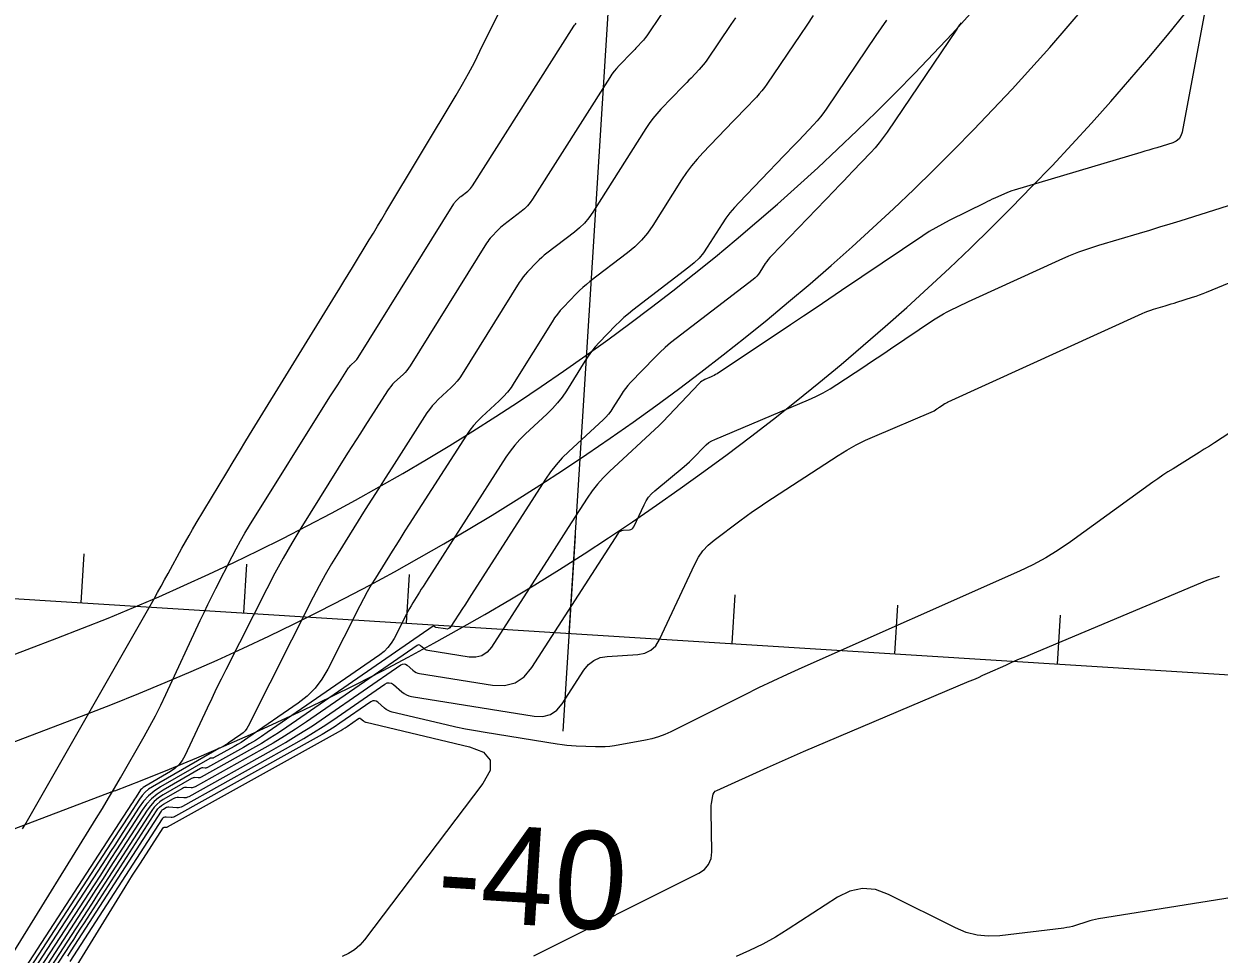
# Model space of a CAD drawing. Extents: x 658976 to 668721, y 639543 to 647196.
# Drawn here: x 662136.9 to 662210.2, y 641798.6 to 641855.6 of the extents above; entities that cross this region are included whole.
import ezdxf

# ---------------------------------------------------------------- set-up
doc = ezdxf.new("R2010")
doc.units = 0
for name, color, linetype in [('Ex_Major Contours', 7, 'Continuous'), ('Ex_Minor Contours', 7, 'Continuous'), ('R_Axis', 7, 'Continuous'), ('R_Axis Annot', 7, 'Continuous'), ('R_Grid', 7, 'Continuous'), ('R_Water', 7, 'Continuous')]:
    doc.layers.add(name, color=color, linetype=linetype)

msp = doc.modelspace()

# ---------------------------------------------------------------- linework, layer by layer
at = {"layer": 'Ex_Major Contours'}
for points in [[(662210.129, 641860.634), (662207.933, 641848.951), (662207.861, 641848.723), (662207.741, 641848.538), (662207.571, 641848.396), (662207.353, 641848.298), (662206.38, 641847.993), (662206.137, 641847.918), (662205.893, 641847.843), (662205.649, 641847.769), (662205.405, 641847.696), (662197.638, 641845.395), (662197.483, 641845.346), (662197.33, 641845.292), (662197.18, 641845.233), (662197.031, 641845.168), (662196.439, 641844.898), (662196.291, 641844.83), (662196.144, 641844.761), (662195.998, 641844.691), (662195.852, 641844.619), (662193.643, 641843.523), (662193.23, 641843.31), (662192.825, 641843.084), (662192.427, 641842.844), (662192.037, 641842.591), (662187.041, 641839.23), (662186.262, 641838.706), (662185.483, 641838.184), (662184.703, 641837.663), (662183.922, 641837.142), (662179.412, 641834.138), (662179.323, 641834.082), (662179.232, 641834.03), (662179.138, 641833.982), (662179.042, 641833.939), (662178.654, 641833.775), (662178.56, 641833.73), (662178.472, 641833.675), (662178.39, 641833.612), (662178.314, 641833.54), (662176.08, 641831.192), (662176.059, 641831.169), (662176.038, 641831.147), (662176.017, 641831.125), (662175.995, 641831.103), (662175.871, 641830.974), (662175.867, 641830.97), (662175.861, 641830.96), (662175.857, 641830.956), (662172.803, 641828.136), (662172.423, 641827.762), (662172.07, 641827.367), (662171.742, 641826.95), (662171.44, 641826.511), (662170.286, 641824.712), (662169.997, 641824.262), (662169.708, 641823.813), (662169.419, 641823.363), (662169.13, 641822.913), (662165.574, 641817.381), (662165.306, 641817.059), (662164.987, 641816.849), (662164.617, 641816.751), (662164.198, 641816.766), (662161.664, 641817.172), (662161.599, 641817.187), (662161.538, 641817.211), (662161.481, 641817.243), (662161.428, 641817.283), (662161.225, 641817.462), (662161.174, 641817.496), (662161.121, 641817.51), (662161.067, 641817.503), (662161.012, 641817.474), (662154.221, 641812.788), (662153.554, 641812.34), (662152.878, 641811.908), (662152.191, 641811.492), (662151.495, 641811.093), (662147.401, 641808.813), (662147.341, 641808.785), (662147.279, 641808.766), (662147.215, 641808.756), (662147.149, 641808.756), (662146.88, 641808.772), (662146.814, 641808.772), (662146.75, 641808.762), (662146.689, 641808.742), (662146.629, 641808.713), (662145.447, 641808.029), (662145.241, 641807.893), (662145.055, 641807.736), (662144.889, 641807.558), (662144.743, 641807.358), (662141.42, 641802.201), (662141.083, 641801.679), (662140.745, 641801.157), (662140.407, 641800.635), (662140.069, 641800.113), (662138.06, 641797.022)], [(662175.982, 641856.156), (662175.093, 641854.84), (662175.029, 641854.749), (662174.962, 641854.662), (662174.891, 641854.577), (662174.816, 641854.495), (662174.51, 641854.174), (662174.433, 641854.094), (662174.357, 641854.014), (662174.28, 641853.934), (662174.203, 641853.854), (662173.398, 641853.021), (662173.243, 641852.852), (662173.097, 641852.675), (662172.96, 641852.492), (662172.832, 641852.301), (662168.098, 641844.843), (662167.947, 641844.627), (662167.779, 641844.427), (662167.594, 641844.242), (662167.392, 641844.073), (662166.334, 641843.263), (662166.233, 641843.182), (662166.135, 641843.098), (662166.04, 641843.01), (662165.948, 641842.918), (662165.588, 641842.544), (662165.5, 641842.449), (662165.418, 641842.349), (662165.342, 641842.245), (662165.271, 641842.137), (662160.591, 641834.618), (662160.494, 641834.474), (662160.388, 641834.337), (662160.274, 641834.207), (662160.15, 641834.085), (662159.637, 641833.612), (662159.514, 641833.49), (662159.398, 641833.361), (662159.291, 641833.225), (662159.193, 641833.082), (662157.799, 641830.911), (662157.536, 641830.499), (662157.274, 641830.087), (662157.013, 641829.675), (662156.754, 641829.261), (662153.88, 641824.667), (662153.325, 641823.758), (662152.791, 641822.836), (662152.279, 641821.902), (662151.788, 641820.957), (662149.28, 641815.989), (662148.988, 641815.405), (662148.7, 641814.819), (662148.417, 641814.231), (662148.139, 641813.64), (662146.77, 641810.712), (662146.607, 641810.418), (662146.405, 641810.16), (662146.165, 641809.936), (662145.887, 641809.747), (662144.305, 641808.831), (662144.211, 641808.77), (662144.127, 641808.698), (662144.051, 641808.617), (662143.985, 641808.527), (662143.739, 641808.145), (662143.677, 641808.049), (662143.616, 641807.954), (662143.554, 641807.858), (662143.492, 641807.763), (662136.193, 641796.529)]]:
    msp.add_lwpolyline(points, dxfattribs=at)
at = {"layer": 'Ex_Minor Contours'}
for points in [[(662136.814, 641806.226), (662136.947, 641806.457), (662144.882, 641820.344), (662145.1, 641820.729), (662145.317, 641821.114), (662145.531, 641821.501), (662145.744, 641821.888), (662146.592, 641823.44), (662146.806, 641823.827), (662147.024, 641824.212), (662147.246, 641824.594), (662147.472, 641824.974), (662149.342, 641828.087), (662149.731, 641828.732), (662150.121, 641829.376), (662150.513, 641830.018), (662150.906, 641830.66), (662156.006, 641838.95), (662156.265, 641839.373), (662156.524, 641839.796), (662156.783, 641840.219), (662157.041, 641840.642), (662158.072, 641842.337), (662158.33, 641842.761), (662158.587, 641843.185), (662158.843, 641843.61), (662159.098, 641844.035), (662163.41, 641851.221), (662163.796, 641851.88), (662164.168, 641852.548), (662164.525, 641853.223), (662164.868, 641853.905), (662166.432, 641857.101)], [(662180.533, 641855.959), (662180.252, 641855.546), (662178.779, 641853.366), (662178.673, 641853.216), (662178.561, 641853.071), (662178.443, 641852.93), (662178.32, 641852.795), (662177.813, 641852.263), (662177.686, 641852.13), (662177.559, 641851.997), (662177.432, 641851.865), (662177.304, 641851.733), (662175.971, 641850.352), (662175.714, 641850.072), (662175.472, 641849.781), (662175.245, 641849.477), (662175.034, 641849.161), (662171.781, 641844.036), (662171.541, 641843.692), (662171.274, 641843.373), (662170.979, 641843.079), (662170.658, 641842.81), (662168.974, 641841.521), (662168.813, 641841.393), (662168.656, 641841.259), (662168.505, 641841.119), (662168.36, 641840.973), (662167.786, 641840.378), (662167.647, 641840.225), (662167.517, 641840.067), (662167.395, 641839.901), (662167.282, 641839.729), (662163.783, 641834.108), (662163.633, 641833.884), (662163.469, 641833.672), (662163.291, 641833.472), (662163.1, 641833.282), (662162.306, 641832.549), (662162.114, 641832.36), (662161.935, 641832.16), (662161.769, 641831.95), (662161.616, 641831.728), (662159.457, 641828.363), (662159.049, 641827.725), (662158.643, 641827.087), (662158.239, 641826.447), (662157.837, 641825.807), (662156.167, 641823.138), (662155.763, 641822.475), (662155.374, 641821.803), (662155.001, 641821.123), (662154.643, 641820.434), (662150.652, 641812.53), (662150.564, 641812.379), (662150.46, 641812.243), (662150.339, 641812.121), (662150.202, 641812.013), (662149.43, 641811.48), (662149.379, 641811.446), (662149.327, 641811.413), (662149.274, 641811.381), (662149.221, 641811.351), (662148.907, 641811.176), (662148.902, 641811.174), (662148.898, 641811.172), (662148.893, 641811.172), (662148.888, 641811.172), (662148.867, 641811.173), (662148.862, 641811.173), (662148.857, 641811.172), (662148.852, 641811.17), (662148.848, 641811.168), (662144.788, 641808.818), (662144.55, 641808.662), (662144.336, 641808.481), (662144.145, 641808.276), (662143.978, 641808.046), (662143.354, 641807.078), (662143.198, 641806.836), (662143.041, 641806.594), (662142.885, 641806.353), (662142.728, 641806.111), (662136.567, 641796.628)], [(662185.31, 641856.086), (662184.913, 641855.512), (662184.521, 641854.935), (662182.464, 641851.891), (662182.317, 641851.682), (662182.161, 641851.479), (662181.996, 641851.284), (662181.823, 641851.095), (662181.116, 641850.352), (662180.939, 641850.166), (662180.761, 641849.981), (662180.584, 641849.796), (662180.406, 641849.611), (662178.545, 641847.684), (662178.186, 641847.293), (662177.848, 641846.886), (662177.531, 641846.462), (662177.236, 641846.021), (662175.464, 641843.229), (662175.135, 641842.757), (662174.768, 641842.32), (662174.364, 641841.916), (662173.923, 641841.547), (662171.614, 641839.78), (662171.393, 641839.603), (662171.178, 641839.419), (662170.971, 641839.227), (662170.771, 641839.027), (662169.985, 641838.211), (662169.794, 641838.002), (662169.615, 641837.785), (662169.448, 641837.558), (662169.293, 641837.322), (662166.975, 641833.598), (662166.772, 641833.295), (662166.55, 641833.008), (662166.309, 641832.736), (662166.05, 641832.48), (662164.974, 641831.486), (662164.714, 641831.23), (662164.471, 641830.96), (662164.247, 641830.674), (662164.04, 641830.373), (662160.534, 641824.91), (662160.271, 641824.5), (662160.009, 641824.088), (662159.749, 641823.676), (662159.49, 641823.263), (662158.455, 641821.609), (662158.201, 641821.193), (662157.957, 641820.771), (662157.723, 641820.344), (662157.498, 641819.911), (662155.532, 641816.017), (662155.179, 641815.412), (662154.76, 641814.865), (662154.275, 641814.376), (662153.724, 641813.944), (662150.627, 641811.807), (662150.423, 641811.67), (662150.215, 641811.537), (662150.003, 641811.409), (662149.789, 641811.286), (662148.53, 641810.585), (662148.512, 641810.577), (662148.493, 641810.571), (662148.473, 641810.568), (662148.453, 641810.568), (662148.37, 641810.573), (662148.35, 641810.573), (662148.33, 641810.569), (662148.311, 641810.563), (662148.293, 641810.555), (662145.271, 641808.805), (662144.889, 641808.554), (662144.545, 641808.264), (662144.239, 641807.934), (662143.97, 641807.565), (662142.969, 641806.011), (662142.718, 641805.623), (662142.467, 641805.235), (662142.216, 641804.847), (662141.964, 641804.459), (662136.94, 641796.726)], [(662136.271, 641798.687), (662141.338, 641806.87), (662141.718, 641807.489), (662142.092, 641808.112), (662142.461, 641808.738), (662142.824, 641809.367), (662144.266, 641811.89), (662144.619, 641812.524), (662144.96, 641813.165), (662145.287, 641813.813), (662145.601, 641814.468), (662147.718, 641818.998), (662147.951, 641819.493), (662148.189, 641819.986), (662148.43, 641820.478), (662148.675, 641820.967), (662149.661, 641822.922), (662149.913, 641823.407), (662150.177, 641823.887), (662150.451, 641824.36), (662150.735, 641824.827), (662155.671, 641832.716), (662155.788, 641832.902), (662155.905, 641833.088), (662156.023, 641833.274), (662156.142, 641833.459), (662156.769, 641834.436), (662156.813, 641834.501), (662156.862, 641834.562), (662156.913, 641834.62), (662156.969, 641834.675), (662157.2, 641834.888), (662157.256, 641834.943), (662157.307, 641835.001), (662157.355, 641835.063), (662157.398, 641835.128), (662163.26, 641844.544), (662163.289, 641844.589), (662163.32, 641844.631), (662163.354, 641844.672), (662163.389, 641844.711), (662163.536, 641844.864), (662163.574, 641844.901), (662163.613, 641844.937), (662163.653, 641844.972), (662163.694, 641845.005), (662164.127, 641845.335), (662164.209, 641845.405), (662164.285, 641845.48), (662164.353, 641845.562), (662164.415, 641845.65), (662170.63, 641855.441), (662170.674, 641855.507), (662170.721, 641855.57), (662170.771, 641855.631)], [(662189.799, 641855.804), (662189.475, 641855.335), (662189.155, 641854.864), (662186.15, 641850.417), (662185.96, 641850.148), (662185.76, 641849.888), (662185.549, 641849.637), (662185.327, 641849.394), (662184.419, 641848.44), (662184.192, 641848.202), (662183.964, 641847.964), (662183.736, 641847.727), (662183.507, 641847.49), (662180.757, 641844.642), (662180.471, 641844.331), (662180.203, 641844.007), (662179.951, 641843.67), (662179.717, 641843.32), (662178.811, 641841.893), (662178.571, 641841.549), (662178.303, 641841.229), (662178.009, 641840.935), (662177.687, 641840.666), (662174.254, 641838.038), (662173.973, 641837.814), (662173.7, 641837.58), (662173.437, 641837.336), (662173.183, 641837.082), (662172.184, 641836.044), (662171.941, 641835.779), (662171.714, 641835.502), (662171.501, 641835.214), (662171.304, 641834.914), (662170.167, 641833.088), (662169.911, 641832.706), (662169.631, 641832.343), (662169.327, 641832), (662169, 641831.677), (662167.642, 641830.423), (662167.314, 641830.101), (662167.008, 641829.759), (662166.725, 641829.398), (662166.464, 641829.019), (662161.589, 641821.424), (662161.482, 641821.257), (662161.375, 641821.089), (662161.269, 641820.921), (662161.164, 641820.753), (662160.742, 641820.08), (662160.639, 641819.91), (662160.54, 641819.738), (662160.444, 641819.564), (662160.353, 641819.388), (662159.602, 641817.901), (662159.431, 641817.608), (662159.228, 641817.342), (662158.992, 641817.105), (662158.725, 641816.896), (662151.825, 641812.134), (662151.467, 641811.893), (662151.102, 641811.66), (662150.733, 641811.437), (662150.358, 641811.222), (662148.154, 641809.995), (662148.122, 641809.979), (662148.088, 641809.969), (662148.054, 641809.964), (662148.018, 641809.964), (662147.874, 641809.973), (662147.838, 641809.972), (662147.804, 641809.967), (662147.771, 641809.956), (662147.739, 641809.941), (662145.439, 641808.61), (662145.064, 641808.363), (662144.726, 641808.077), (662144.424, 641807.753), (662144.159, 641807.39), (662142.583, 641804.945), (662142.238, 641804.41), (662141.893, 641803.876), (662141.547, 641803.342), (662141.201, 641802.808), (662137.313, 641796.825)], [(662194.377, 641855.654), (662194.286, 641855.525), (662194.196, 641855.394), (662194.107, 641855.263), (662189.836, 641848.942), (662189.604, 641848.614), (662189.359, 641848.297), (662189.102, 641847.99), (662188.831, 641847.694), (662187.722, 641846.529), (662187.444, 641846.238), (662187.166, 641845.948), (662186.888, 641845.658), (662186.609, 641845.368), (662182.747, 641841.37), (662182.643, 641841.257), (662182.545, 641841.139), (662182.454, 641841.016), (662182.368, 641840.888), (662182.038, 641840.368), (662181.95, 641840.242), (662181.853, 641840.126), (662181.745, 641840.018), (662181.628, 641839.92), (662176.894, 641836.296), (662176.553, 641836.025), (662176.222, 641835.741), (662175.903, 641835.445), (662175.594, 641835.136), (662174.107, 641833.591), (662173.946, 641833.416), (662173.796, 641833.233), (662173.655, 641833.042), (662173.524, 641832.844), (662173.021, 641832.035), (662172.889, 641831.838), (662172.745, 641831.651), (662172.588, 641831.475), (662172.42, 641831.308), (662170.31, 641829.36), (662169.914, 641828.971), (662169.545, 641828.558), (662169.203, 641828.123), (662168.888, 641827.665), (662164.352, 641820.598), (662164.214, 641820.384), (662164.077, 641820.169), (662163.939, 641819.955), (662163.801, 641819.741), (662163.091, 641818.636), (662163.027, 641818.559), (662162.951, 641818.509), (662162.863, 641818.486), (662162.763, 641818.49), (662162.159, 641818.586), (662162.144, 641818.59), (662162.129, 641818.596), (662162.115, 641818.603), (662162.103, 641818.613), (662162.054, 641818.655), (662162.042, 641818.664), (662162.03, 641818.667), (662162.017, 641818.665), (662162.004, 641818.658), (662153.023, 641812.461), (662152.51, 641812.116), (662151.99, 641811.784), (662151.462, 641811.465), (662150.926, 641811.158), (662147.777, 641809.404), (662147.731, 641809.382), (662147.684, 641809.368), (662147.634, 641809.36), (662147.584, 641809.36), (662147.377, 641809.373), (662147.326, 641809.372), (662147.277, 641809.364), (662147.23, 641809.349), (662147.184, 641809.327), (662145.443, 641808.32), (662145.152, 641808.128), (662144.89, 641807.907), (662144.656, 641807.655), (662144.451, 641807.374), (662142.198, 641803.878), (662141.759, 641803.197), (662141.319, 641802.516), (662140.878, 641801.836), (662140.437, 641801.156), (662137.687, 641796.923)], [(662138.433, 641797.12), (662139.73, 641799.117), (662139.951, 641799.457), (662140.171, 641799.797), (662140.391, 641800.137), (662140.611, 641800.478), (662145.036, 641807.343), (662145.122, 641807.46), (662145.22, 641807.566), (662145.329, 641807.659), (662145.451, 641807.739), (662146.075, 641808.1), (662146.148, 641808.135), (662146.224, 641808.159), (662146.302, 641808.172), (662146.383, 641808.172), (662146.714, 641808.152), (662146.796, 641808.153), (662146.874, 641808.165), (662146.951, 641808.188), (662147.024, 641808.223), (662152.085, 641811.041), (662152.932, 641811.526), (662153.766, 641812.031), (662154.588, 641812.555), (662155.397, 641813.1), (662160.021, 641816.291), (662160.118, 641816.34), (662160.213, 641816.353), (662160.305, 641816.329), (662160.396, 641816.268), (662160.754, 641815.954), (662160.847, 641815.882), (662160.947, 641815.826), (662161.054, 641815.785), (662161.168, 641815.758), (662165.633, 641815.043), (662166.372, 641815.017), (662167.022, 641815.188), (662167.584, 641815.558), (662168.057, 641816.127), (662173.356, 641824.37), (662173.413, 641824.441), (662173.481, 641824.493), (662173.56, 641824.527), (662173.65, 641824.542), (662174.03, 641824.567), (662174.119, 641824.583), (662174.193, 641824.619), (662174.254, 641824.676), (662174.302, 641824.752), (662174.93, 641826.097), (662175.06, 641826.34), (662175.215, 641826.565), (662175.393, 641826.771), (662175.596, 641826.959), (662177.393, 641828.445), (662177.555, 641828.583), (662177.712, 641828.725), (662177.864, 641828.871), (662178.012, 641829.023), (662178.597, 641829.637), (662178.749, 641829.782), (662178.914, 641829.909), (662179.091, 641830.018), (662179.28, 641830.109), (662185.027, 641832.533), (662185.476, 641832.735), (662185.915, 641832.958), (662186.343, 641833.201), (662186.759, 641833.465), (662188.404, 641834.56), (662188.815, 641834.834), (662189.226, 641835.109), (662189.636, 641835.384), (662190.046, 641835.659), (662192.677, 641837.429), (662192.882, 641837.562), (662193.091, 641837.688), (662193.305, 641837.808), (662193.522, 641837.92), (662194.4, 641838.355), (662194.62, 641838.463), (662194.84, 641838.569), (662195.062, 641838.674), (662195.284, 641838.776), (662200.391, 641841.104), (662200.988, 641841.363), (662201.593, 641841.602), (662202.206, 641841.819), (662202.827, 641842.015), (662205.327, 641842.755), (662205.951, 641842.942), (662206.575, 641843.13), (662207.198, 641843.322), (662207.82, 641843.515), (662211.163, 641844.563)], [(662139.598, 641798.437), (662139.7, 641798.596), (662139.803, 641798.754), (662145.328, 641807.327), (662145.354, 641807.363), (662145.384, 641807.395), (662145.418, 641807.424), (662145.455, 641807.448), (662145.612, 641807.539), (662145.652, 641807.559), (662145.693, 641807.572), (662145.736, 641807.578), (662145.781, 641807.579), (662146.279, 641807.548), (662146.376, 641807.549), (662146.47, 641807.563), (662146.56, 641807.591), (662146.648, 641807.632), (662153.455, 641811.423), (662154.065, 641811.773), (662154.666, 641812.136), (662155.257, 641812.514), (662155.84, 641812.906), (662159.03, 641815.107), (662159.168, 641815.177), (662159.304, 641815.196), (662159.437, 641815.162), (662159.567, 641815.075), (662160.079, 641814.624), (662160.213, 641814.522), (662160.356, 641814.441), (662160.509, 641814.382), (662160.673, 641814.344), (662168.201, 641813.138), (662168.725, 641813.119), (662169.186, 641813.241), (662169.584, 641813.503), (662169.92, 641813.906), (662171.239, 641815.958), (662171.519, 641816.307), (662171.852, 641816.564), (662172.239, 641816.73), (662172.679, 641816.806), (662174.548, 641816.926), (662174.981, 641817.005), (662175.347, 641817.183), (662175.646, 641817.459), (662175.878, 641817.834), (662178.038, 641822.459), (662178.269, 641822.884), (662178.545, 641823.271), (662178.867, 641823.622), (662179.235, 641823.935), (662180.801, 641825.111), (662181.195, 641825.402), (662181.593, 641825.686), (662181.996, 641825.964), (662182.404, 641826.234), (662186.83, 641829.117), (662187.375, 641829.454), (662187.933, 641829.767), (662188.504, 641830.054), (662189.089, 641830.316), (662192.546, 641831.774), (662192.591, 641831.794), (662192.635, 641831.817), (662192.678, 641831.841), (662192.72, 641831.868), (662192.886, 641831.978), (662192.927, 641832.006), (662192.969, 641832.034), (662193.01, 641832.061), (662193.051, 641832.089), (662193.316, 641832.267), (662193.337, 641832.281), (662193.358, 641832.293), (662193.379, 641832.305), (662193.401, 641832.317), (662193.49, 641832.361), (662193.512, 641832.371), (662193.534, 641832.382), (662193.556, 641832.393), (662193.579, 641832.403), (662205.489, 641837.831), (662205.66, 641837.906), (662205.833, 641837.974), (662206.008, 641838.036), (662206.186, 641838.092), (662206.902, 641838.304), (662207.08, 641838.357), (662207.259, 641838.411), (662207.437, 641838.466), (662207.615, 641838.522), (662208.572, 641838.821), (662208.79, 641838.892), (662209.006, 641838.968), (662209.221, 641839.048), (662209.433, 641839.133), (662221.339, 641844.038)], [(662215.715, 641833.68), (662209.92, 641829.907), (662209.605, 641829.703), (662209.289, 641829.501), (662208.972, 641829.301), (662208.653, 641829.103), (662207.377, 641828.314), (662207.06, 641828.114), (662206.746, 641827.908), (662206.437, 641827.697), (662206.131, 641827.48), (662201.078, 641823.822), (662200.333, 641823.312), (662199.566, 641822.844), (662198.774, 641822.416), (662197.96, 641822.029), (662184.603, 641816.107), (662183.712, 641815.706), (662182.827, 641815.294), (662181.947, 641814.872), (662181.071, 641814.439), (662176.58, 641812.185), (662176.202, 641812.012), (662175.815, 641811.868), (662175.417, 641811.752), (662175.011, 641811.666), (662173.122, 641811.334), (662172.832, 641811.291), (662172.54, 641811.264), (662172.248, 641811.253), (662171.954, 641811.257), (662170.778, 641811.308), (662170.484, 641811.325), (662170.192, 641811.35), (662169.9, 641811.384), (662169.609, 641811.427), (662165.196, 641812.136), (662164.592, 641812.239), (662163.991, 641812.352), (662163.392, 641812.477), (662162.795, 641812.612), (662159.484, 641813.395), (662159.355, 641813.434), (662159.235, 641813.487), (662159.121, 641813.555), (662159.016, 641813.637), (662158.608, 641813.996), (662158.505, 641814.065), (662158.399, 641814.092), (662158.291, 641814.077), (662158.18, 641814.021), (662156.283, 641812.711), (662155.927, 641812.472), (662155.565, 641812.241), (662155.198, 641812.019), (662154.825, 641811.805), (662146.206, 641807.005), (662146.138, 641806.973), (662146.067, 641806.951), (662145.995, 641806.94), (662145.92, 641806.94), (662145.614, 641806.958), (662145.542, 641806.955), (662145.479, 641806.933), (662145.424, 641806.895), (662145.378, 641806.84), (662139.709, 641798.111)], [(662168.165, 641798.455), (662178.286, 641803.518), (662178.64, 641803.752), (662178.891, 641804.049), (662179.039, 641804.409), (662179.082, 641804.831), (662179.04, 641807.316), (662179.04, 641807.435), (662179.046, 641807.553), (662179.056, 641807.671), (662179.072, 641807.789), (662179.143, 641808.259), (662179.172, 641808.368), (662179.224, 641808.46), (662179.299, 641808.535), (662179.396, 641808.593), (662182.494, 641809.997), (662183.048, 641810.246), (662183.603, 641810.491), (662184.159, 641810.733), (662184.717, 641810.972), (662194.872, 641815.279), (662195.155, 641815.399), (662195.436, 641815.522), (662195.717, 641815.646), (662195.998, 641815.771), (662197.117, 641816.276), (662197.398, 641816.402), (662197.679, 641816.525), (662197.961, 641816.647), (662198.244, 641816.766), (662209.468, 641821.47), (662209.655, 641821.544), (662209.844, 641821.609), (662210.035, 641821.666), (662210.23, 641821.715)], [(662139.844, 641797.347), (662143.106, 641802.656), (662143.336, 641803.028), (662143.568, 641803.399), (662143.803, 641803.768), (662144.04, 641804.135), (662145.443, 641806.295), (662145.458, 641806.313), (662145.476, 641806.326), (662145.496, 641806.332), (662145.52, 641806.334), (662145.619, 641806.328), (662145.643, 641806.328), (662145.667, 641806.331), (662145.69, 641806.338), (662145.712, 641806.349), (662156.195, 641812.187), (662156.331, 641812.265), (662156.464, 641812.346), (662156.596, 641812.43), (662156.726, 641812.517), (662157.416, 641812.994), (662157.456, 641813.014), (662157.496, 641813.019), (662157.534, 641813.01), (662157.572, 641812.984), (662157.72, 641812.854), (662157.758, 641812.824), (662157.8, 641812.799), (662157.844, 641812.78), (662157.89, 641812.766), (662164.225, 641811.268), (662165.08, 641810.936), (662165.501, 641810.449), (662165.487, 641809.805), (662165.039, 641809.005), (662157.791, 641799.429), (662157.502, 641799.098), (662157.176, 641798.817), (662156.812, 641798.587), (662156.41, 641798.408)], [(662215.357, 641802.713), (662202.801, 641800.709), (662202.62, 641800.676), (662202.441, 641800.637), (662202.264, 641800.59), (662202.088, 641800.537), (662201.388, 641800.309), (662201.212, 641800.256), (662201.034, 641800.213), (662200.854, 641800.178), (662200.673, 641800.152), (662196.75, 641799.685), (662196.044, 641799.651), (662195.356, 641799.718), (662194.686, 641799.888), (662194.034, 641800.159), (662189.926, 641802.218), (662189.124, 641802.51), (662188.335, 641802.579), (662187.558, 641802.423), (662186.794, 641802.044), (662183.762, 641800.078), (662182.995, 641799.604), (662182.208, 641799.168), (662181.402, 641798.768), (662180.577, 641798.404)]]:
    msp.add_lwpolyline(points, dxfattribs=at)
at = {"layer": 'R_Axis'}
for p, q in [((661621.43, 641852.689), (663118.48, 641758.667)), ((662169.972, 641812.226), (662170.724, 641824.202)), ((662140.407, 641820.095), (662140.595, 641823.089)), ((662150.388, 641819.468), (662150.576, 641822.462)), ((662160.368, 641818.841), (662160.556, 641821.835)), ((662180.329, 641817.587), (662180.517, 641820.581)), ((662190.309, 641816.961), (662190.497, 641819.955)), ((662200.289, 641816.334), (662200.477, 641819.328))]:
    msp.add_line(p, q, dxfattribs=at)
at = {"layer": 'R_Grid'}
for p, q in [((662170.348, 641818.214), (662186.018, 642067.723)), ((661621.43, 641852.689), (663118.48, 641758.667))]:
    msp.add_line(p, q, dxfattribs=at)
at = {"layer": 'R_Water'}
for p, q in [((662011.044, 641769.324), (662138.918, 641817.923)), ((661564.222, 641594.16), (662140.694, 641813.249)), ((662005.431, 641756.493), (662142.471, 641808.576))]:
    msp.add_line(p, q, dxfattribs=at)
for radius in [145, 150, 155]:
    msp.add_arc((662087.405, 641953.464), radius, 290.80943, 333.10921, dxfattribs=at)

# ---------------------------------------------------------------- texts
at = {"layer": 'R_Axis Annot'}
msp.add_text('-40', height=6, rotation=356.4063, dxfattribs=at).set_placement((662162.126, 641800.695))

doc.saveas('drawing.dxf')
